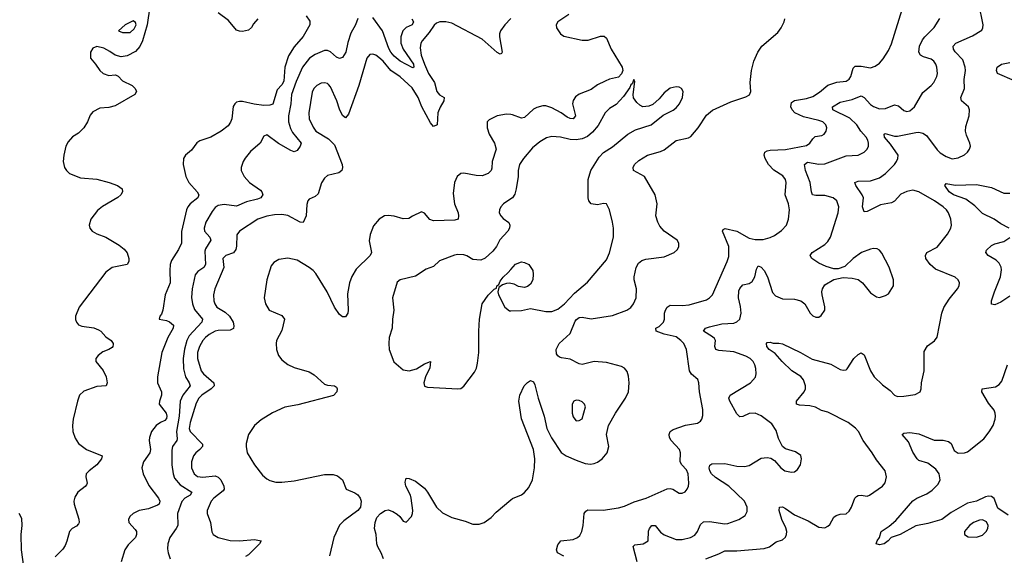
# Model space of a CAD drawing. Header units: inches. Extents: x 1834610 to 2027685, y 642842 to 774116.
# Tile 422 of 632: x 1986761 to 1993253, y 702274 to 705804. Entities that reach past the tile are written whole.
import ezdxf

# ---------------------------------------------------------------- set-up
doc = ezdxf.new("R2010")
doc.units = ezdxf.units.IN
doc.header["$MEASUREMENT"] = 0
doc.layers.add('B9780', color=7, linetype='Continuous')
doc.layers.add('B9790', color=7, linetype='Continuous')

msp = doc.modelspace()

# ---------------------------------------------------------------- linework, layer by layer
at = {"layer": 'B9780', "color": 5}
for points, elevation in [([(1987619.5, 705890), (1987601.6, 705770), (1987570, 705664), (1987552.8, 705627.3), (1987524.8, 705595.2), (1987470, 705564.5), (1987430, 705558.4), (1987390, 705569.5), (1987354.9, 705594.9), (1987315.4, 705615.4), (1987270, 705627), (1987242.8, 705617.2), (1987228, 705590), (1987228, 705550), (1987262, 705510), (1987288.6, 705468.6), (1987311, 705450), (1987350, 705434.9), (1987390, 705440.5), (1987397.6, 705437.6), (1987410, 705430.7), (1987439.9, 705399.9), (1987502.8, 705370), (1987522.8, 705350), (1987530.8, 705330), (1987521, 705310), (1987390, 705235.1), (1987350, 705224.8), (1987290, 705221.3), (1987244, 705196), (1987226.3, 705173.7), (1987208.4, 705130), (1987183.8, 705090), (1987150, 705056.2), (1987109, 705031), (1987080.7, 704999.3), (1987066, 704970), (1987051.5, 704910), (1987048.8, 704870), (1987057.6, 704830), (1987069, 704809), (1987090.7, 704790), (1987161.5, 704761.5), (1987270, 704751.6), (1987351, 704730), (1987406.8, 704710), (1987436, 704690), (1987438.8, 704670), (1987427.3, 704650), (1987408.6, 704631.4), (1987307.1, 704572.9), (1987274.8, 704545.2), (1987230.5, 704490), (1987219.1, 704450), (1987224, 704430), (1987238.8, 704410), (1987270, 704392.4), (1987330, 704370.3), (1987416.7, 704316.7), (1987450, 704290.4), (1987470, 704266.8), (1987481.6, 704230), (1987480.5, 704210), (1987470, 704189.6), (1987370.4, 704169.6), (1987330, 704139.3), (1987153.4, 703910), (1987128.2, 703850), (1987128.8, 703828.8), (1987136.4, 703810), (1987150, 703793), (1987170, 703783.7), (1987250, 703771.8), (1987280.7, 703760.7), (1987296.4, 703750), (1987330, 703713), (1987364.9, 703690), (1987377.1, 703670), (1987376.7, 703663.3), (1987375.5, 703650), (1987370, 703643.7), (1987350, 703629.6), (1987310, 703614), (1987278, 703590), (1987263.1, 703570), (1987264.2, 703550), (1987310.8, 703490.8), (1987332.3, 703450), (1987338, 703410), (1987330.5, 703390), (1987270, 703385.1), (1987184.4, 703355.6), (1987155.5, 703330), (1987141.6, 703290), (1987114.4, 703170), (1987110.4, 703130), (1987112.2, 703090), (1987126.4, 703046.4), (1987150, 703010.6), (1987200.7, 702970), (1987304.7, 702930), (1987300.5, 702910), (1987270.3, 702870), (1987218.4, 702830), (1987200.4, 702810), (1987198.4, 702790), (1987205.5, 702750), (1987200.9, 702739.1), (1987193, 702727), (1987144.9, 702690), (1987124.2, 702655.8), (1987118.4, 702630), (1987119.5, 702610), (1987151.3, 702511.3), (1987153.4, 702490), (1987150, 702481.2), (1987135.1, 702464.9), (1987107.3, 702450), (1987090.5, 702430), (1987073, 702367), (1987060.7, 702339.3), (1987045.1, 702314.9), (1986996.1, 702263.9)], 220), ([(1988650.7, 705830), (1988673.3, 705793.3), (1988674.3, 705770), (1988630, 705693.6), (1988570, 705624), (1988534.3, 705565.7), (1988509, 705490), (1988501.9, 705398.1), (1988490, 705374.5), (1988458, 705342), (1988430, 705247.6), (1988410, 705240.5), (1988370, 705238.3), (1988306.2, 705246.2), (1988230, 705263.6), (1988210, 705264.5), (1988190, 705259.3), (1988178.8, 705250), (1988168.2, 705231.8), (1988160.7, 705150), (1988152.3, 705127.7), (1988136.2, 705103.8), (1988090.7, 705070), (1988020.7, 705030), (1987950, 705005.6), (1987928.6, 704991.4), (1987895.1, 704944.9), (1987854.8, 704910), (1987842, 704890), (1987839.1, 704850), (1987856.4, 704770), (1987877.1, 704730), (1987930.6, 704670), (1987941.6, 704650), (1987935.8, 704630), (1987884.9, 704590), (1987868.9, 704570), (1987860.3, 704550), (1987828.7, 704408.7), (1987827.6, 704330), (1987809.3, 704290), (1987763.3, 704216.7), (1987753.4, 704190), (1987750.2, 704150), (1987753.4, 704070), (1987720.2, 703990), (1987706, 703890), (1987696.7, 703863.3), (1987686, 703850), (1987682, 703830), (1987730, 703821.3), (1987750, 703813.1), (1987775, 703790), (1987773.4, 703770), (1987738.2, 703710), (1987697.4, 703610), (1987669.2, 703450.8), (1987670.2, 703410), (1987696.5, 703350), (1987696.9, 703330), (1987682.4, 703290), (1987680.5, 703270), (1987726.5, 703210), (1987731.6, 703190), (1987730, 703175.3), (1987718, 703162), (1987690, 703149.8), (1987661.5, 703130), (1987630.1, 703089.9), (1987617.1, 703050), (1987615.5, 703030), (1987623.2, 702970), (1987619.7, 702950), (1987577.4, 702890), (1987566, 702850), (1987575.6, 702810), (1987613.5, 702733.5), (1987676.5, 702650), (1987685.7, 702630), (1987680.4, 702610), (1987670, 702603.5), (1987610, 702580.4), (1987548, 702570), (1987508.4, 702550), (1987488.4, 702530), (1987478.4, 702510), (1987480.5, 702490), (1987523.1, 702443.1), (1987530.4, 702430), (1987532.2, 702410), (1987525.3, 702390), (1987477.6, 702342.4), (1987454.9, 702310), (1987430.4, 702230)], 240), ([(1988331.5, 705810), (1988302.8, 705777.2), (1988290, 705752.7), (1988270, 705735.1), (1988230, 705727), (1988210, 705727.3), (1988190, 705734.5), (1988139.1, 705799.1), (1988069.5, 705850)], 220), ([(1989347.7, 705810), (1989358.2, 705790), (1989348.9, 705770), (1989310, 705751.6), (1989286.9, 705730), (1989275.1, 705690), (1989274.3, 705650), (1989289.5, 705609.4), (1989357.4, 705510), (1989360.4, 705490), (1989354.2, 705485.8), (1989270, 705531), (1989230, 705564), (1989209, 705589), (1989194.6, 705614.6), (1989152.6, 705730), (1989090, 705818.8)], 260), ([(1988990, 705811.6), (1988974.9, 705770), (1988945.6, 705714.4), (1988925.7, 705654.3), (1988910.7, 705589.3), (1988890, 705554.7), (1988870, 705548.4), (1988850, 705556.9), (1988810, 705592.6), (1988790, 705601.7), (1988770, 705600.4), (1988710, 705574.8), (1988671.4, 705550), (1988625.7, 705490), (1988584.4, 705395.6), (1988554, 705310), (1988549.6, 705250), (1988533.1, 705170), (1988533.8, 705130), (1988546.5, 705086.5), (1988560.9, 705060.9), (1988616.5, 704990), (1988610.4, 704970), (1988590, 704942), (1988570, 704933.3), (1988550, 704941.5), (1988467.2, 704987.2), (1988390, 705044.2), (1988370, 705037), (1988347, 704990), (1988284.2, 704935.8), (1988248.7, 704891.3), (1988235.3, 704870), (1988220.9, 704830), (1988221, 704810), (1988240.6, 704770), (1988275.5, 704730), (1988350, 704679.5), (1988358.7, 704670), (1988363.7, 704650), (1988358.6, 704641.4), (1988350.4, 704630), (1988330, 704620.3), (1988257.7, 704602.3), (1988190, 704575.4), (1988110, 704585.7), (1988070, 704579.1), (1988050, 704565), (1988030, 704539.2), (1987988.8, 704470), (1987976.9, 704430), (1987979.6, 704410), (1988015.6, 704370), (1988022, 704350), (1987986.3, 704293.7), (1987982, 704278), (1987987.2, 704190), (1987974.7, 704170), (1987935, 704145), (1987918.7, 704121.3), (1987898.7, 704030), (1987893.2, 703973.2), (1987900.1, 703930), (1987914.5, 703894.5), (1987965.6, 703830), (1987961.7, 703810), (1987879, 703721), (1987864.2, 703690), (1987847, 703633), (1987838.3, 703570), (1987841.8, 703501.8), (1987854.4, 703450), (1987878.5, 703410), (1987885.4, 703390), (1987837.6, 703330), (1987819.7, 703290), (1987813.8, 703190), (1987795.9, 703090), (1987799.6, 703040.4), (1987797.5, 703030), (1987768.6, 702991.4), (1987765.5, 702965.5), (1987763.7, 702870), (1987773.7, 702810), (1987782.8, 702782.8), (1987818.8, 702738.8), (1987895.3, 702690), (1987884.6, 702670), (1987850, 702650.6), (1987830, 702628.5), (1987801.9, 702550), (1987803.2, 702470), (1987793.8, 702450), (1987750.2, 702390), (1987738.2, 702350), (1987736.4, 702316.4), (1987739.7, 702290), (1987753.6, 702250)], 260), ([(1990000, 705811.5), (1989959.5, 705770), (1989932.5, 705730), (1989925.1, 705710), (1989924.1, 705690), (1989942, 705590), (1989939.1, 705580.9), (1989930, 705576.4), (1989910, 705588.6), (1989810, 705675.6), (1989610, 705779.9), (1989570, 705790.6), (1989531.3, 705790), (1989510, 705781.4), (1989493.3, 705766.7), (1989461, 705719), (1989415, 705665), (1989406.5, 705650), (1989401.2, 705618.8), (1989408.5, 705570), (1989430, 705510.2), (1989457.3, 705450), (1989496.9, 705390), (1989511.5, 705330), (1989530, 705308.7), (1989559, 705290), (1989558.6, 705270), (1989532.9, 705227.1), (1989518.8, 705190), (1989513.4, 705110), (1989490, 705099.7), (1989470, 705124.2), (1989413.5, 705230), (1989389.4, 705290), (1989350, 705354.9), (1989270, 705426.3), (1989208, 705468), (1989156.8, 705530), (1989130, 705554.6), (1989110, 705569.8), (1989090, 705577.3), (1989070, 705573.7), (1989049.4, 705550.6), (1988997.6, 705370), (1988930, 705181.2), (1988910, 705157.2), (1988890, 705173.2), (1988870, 705215.1), (1988851.4, 705270), (1988810, 705360.5), (1988797.3, 705377.3), (1988790, 705383.5), (1988770, 705386.8), (1988750, 705384.4), (1988719.6, 705370), (1988700.2, 705350), (1988690, 705326), (1988668.4, 705190), (1988670.2, 705150), (1988695.4, 705095.4), (1988714.6, 705070), (1988798.3, 705018.3), (1988838, 704978), (1988886.7, 704850), (1988888.9, 704830), (1988884.4, 704810), (1988866.5, 704793.5), (1988790, 704776.4), (1988770, 704758.9), (1988752.2, 704727.8), (1988730, 704657), (1988710, 704638.7), (1988670, 704620.7), (1988661.3, 704610), (1988653.8, 704586.2), (1988649.2, 704510), (1988630, 704468), (1988610, 704469.8), (1988530, 704512.2), (1988490, 704520.2), (1988442.4, 704517.6), (1988391.4, 704508.6), (1988331.3, 704488.7), (1988210, 704409.7), (1988193.7, 704386.3), (1988191.4, 704311.4), (1988186.3, 704290), (1988170, 704267.5), (1988120.3, 704250), (1988101.6, 704230), (1988106.7, 704170), (1988048.6, 704030), (1988040.2, 703990), (1988041.8, 703950), (1988047.6, 703930), (1988061.8, 703910), (1988117, 703877), (1988143.9, 703850), (1988168.6, 703810), (1988173.8, 703786.1), (1988170.7, 703769.3), (1988150, 703757.3), (1988070, 703755.2), (1988050, 703749.9), (1988010, 703727.9), (1987986.4, 703710), (1987969.5, 703690), (1987947.4, 703650), (1987932.6, 703610), (1987933.3, 703570), (1987957.5, 703490), (1987973, 703470), (1988040.5, 703410), (1988043.8, 703390), (1988023.5, 703370), (1987962.5, 703330), (1987942.3, 703310), (1987924.1, 703275.9), (1987884.8, 703150), (1987879.1, 703110), (1987886.1, 703090), (1987965.9, 703005.9), (1987966.2, 702990), (1987949.3, 702970), (1987922, 702950), (1987906.4, 702930), (1987895, 702890), (1987894.6, 702850), (1987910.7, 702810.7), (1987932.6, 702792.6), (1987969.1, 702789.1), (1988050, 702797.1), (1988069.6, 702789.6), (1988087.5, 702770), (1988107.5, 702730), (1988109.4, 702710), (1988102.4, 702697.6), (1988040.9, 702650), (1988023.2, 702630), (1987998, 702570), (1987997.3, 702550), (1988020.2, 702490), (1988028.2, 702428.2), (1988037.6, 702410), (1988070.4, 702390), (1988150, 702370.1), (1988211.4, 702368.6), (1988310, 702378.5), (1988353, 702370), (1988343.1, 702350), (1988270, 702277.8), (1988250, 702266.4)], 280), ([(1990000, 705178.3), (1989970, 705180.7), (1989910, 705169.8), (1989856.4, 705143.6), (1989844.6, 705130), (1989842.7, 705090), (1989855.8, 705050), (1989892.7, 704990), (1989902, 704950), (1989877.1, 704870), (1989874.4, 704825.6), (1989869.3, 704810), (1989850, 704790.7), (1989810, 704774.6), (1989770, 704776.5), (1989690, 704792.1), (1989670, 704789.6), (1989645.3, 704770), (1989627.9, 704730), (1989618.4, 704658.4), (1989627.5, 704590), (1989652.6, 704530), (1989655.6, 704510), (1989651.3, 704488.7), (1989630, 704482.3), (1989490, 704477.4), (1989466.3, 704486.3), (1989430, 704529.5), (1989410, 704537.2), (1989350.3, 704509.7), (1989326.4, 704493.6), (1989290, 704491.8), (1989230, 704508.4), (1989190, 704513), (1989166, 704510), (1989130.7, 704489.3), (1989094.8, 704445.2), (1989071.2, 704388.8), (1989065.4, 704345.4), (1989080.9, 704270), (1989073.1, 704250), (1988980, 704160), (1988950.5, 704110.5), (1988934.9, 704070), (1988923, 703997), (1988927, 703890), (1988923.8, 703870), (1988910, 703845.2), (1988890, 703846), (1988870, 703860.7), (1988837.2, 703910), (1988788, 704010), (1988714.9, 704130), (1988697.3, 704150), (1988670, 704169.9), (1988590, 704219.9), (1988530, 704231.9), (1988470, 704224.2), (1988436.5, 704203.5), (1988419.5, 704180.5), (1988390.2, 704090), (1988372.6, 703970), (1988382, 703930), (1988406.9, 703890), (1988490, 703853.7), (1988506.6, 703830), (1988490, 703755.6), (1988455.2, 703690), (1988451.3, 703670), (1988453.6, 703630), (1988467.8, 703590), (1988490, 703562.4), (1988530.2, 703530.2), (1988571.2, 703511.2), (1988670, 703482.2), (1988702.4, 703462.4), (1988770, 703402.6), (1988790, 703395.3), (1988838, 703390), (1988850, 703381), (1988854.9, 703370), (1988851.8, 703350), (1988830, 703326.2), (1988594.7, 703265.3), (1988510.4, 703250), (1988427.1, 703212.9), (1988353.1, 703166.9), (1988310.3, 703130), (1988270, 703069.4), (1988254.9, 703010), (1988254, 702990), (1988261.5, 702950), (1988310.3, 702870), (1988362.3, 702802.3), (1988390, 702776.9), (1988410, 702766.5), (1988450, 702755.5), (1988490, 702755.2), (1988570, 702765.4), (1988770, 702806.2), (1988827.2, 702807.2), (1988856.3, 702796.3), (1988890, 702770.6), (1988913.4, 702710), (1988970, 702686.4), (1988990, 702672.7), (1989006, 702650), (1989012.4, 702630), (1989008.2, 702590), (1988991.7, 702568.3), (1988898.6, 702501.5), (1988870, 702472.7), (1988832.4, 702390), (1988803.2, 702270)], 320), ([(1990000, 704622.8), (1989950.7, 704590), (1989933, 704570), (1989924.9, 704550), (1989923, 704530), (1989933, 704510), (1989950, 704493), (1989986.6, 704466.6), (1989992.4, 704450), (1989990.4, 704430), (1989980.4, 704410), (1989927.4, 704352.6), (1989905.7, 704310), (1989881.8, 704278.2), (1989830, 704231.2), (1989800.9, 704219.1), (1989750, 704223.9), (1989710, 704247.1), (1989690, 704253.6), (1989650, 704256.8), (1989628.1, 704251.9), (1989530, 704215.1), (1989490, 704178), (1989441.1, 704158.9), (1989370, 704112.7), (1989270.7, 704089.3), (1989250, 704074), (1989219.3, 703970), (1989228.3, 703888.3), (1989218.7, 703830), (1989217.6, 703770), (1989198.4, 703710), (1989194.4, 703670), (1989198, 703630), (1989228.7, 703548.7), (1989290, 703496.3), (1989330, 703490.4), (1989376.6, 703503.4), (1989430, 703536), (1989470, 703552), (1989466, 703510), (1989438, 703450), (1989424.9, 703410), (1989430, 703387.3), (1989450, 703382), (1989649.4, 703370.6), (1989670, 703373.4), (1989690, 703387.3), (1989759.1, 703480.9), (1989772.6, 703507.4), (1989780.4, 703539.6), (1989789.7, 703610), (1989787.6, 703750), (1989792.6, 703830), (1989811.2, 703930), (1989850, 703988.5), (1989890, 704027.7), (1989905.1, 704034.9), (1989908.2, 704050), (1989921.2, 704058.8), (1989930, 704080.7), (1989950, 704107.7), (1989982.7, 704137.3), (1990000, 704157.3)], 340), ([(1990000, 704065.9), (1989990, 704068.2), (1989970, 704066), (1989944.1, 704055.9), (1989921.1, 704038.9), (1989914.4, 704010), (1989917.6, 703990), (1989959.3, 703910), (1989990, 703884.9), (1990000, 703885.2)], 340), ([(1989159.6, 702250), (1989144.2, 702290), (1989121.6, 702330), (1989116.2, 702350), (1989111.5, 702410), (1989101.3, 702450), (1989104.2, 702490), (1989117.1, 702522.9), (1989140.9, 702550), (1989170, 702568), (1989190, 702573), (1989222, 702562), (1989250, 702544), (1989266.8, 702530), (1989290, 702498), (1989310, 702491.3), (1989343.7, 702530), (1989351.8, 702548.2), (1989352.4, 702570), (1989343.5, 702650), (1989338.3, 702670), (1989308.3, 702730), (1989303.9, 702756.1), (1989310, 702781), (1989330, 702779.3), (1989370, 702761.3), (1989430, 702716.5), (1989450.8, 702690.8), (1989508.6, 702590), (1989550, 702552.8), (1989610, 702523.2), (1989699.3, 702499.3), (1989750, 702479.3), (1989790, 702479.3), (1989824, 702490), (1989870, 702522), (1989902.4, 702557.6), (1990000, 702640.2)], 320), ([(1986790, 702182.9), (1986774.1, 702310), (1986771.6, 702410), (1986778, 702470), (1986775.5, 702515.5), (1986757.7, 702550)], 220)]:
    msp.add_lwpolyline(points, dxfattribs=dict(at, elevation=elevation))
at = {"layer": 'B9780', "color": 5, "elevation": 220}
msp.add_lwpolyline([(1987510, 705796), (1987456, 705770), (1987412, 705730), (1987438.8, 705718.8), (1987490, 705719.1), (1987517.1, 705742.9), (1987529.3, 705770), (1987525.6, 705785.6)], close=True, dxfattribs=at)
at = {"layer": 'B9790', "color": 5}
for points, elevation in [([(1991285.6, 702250), (1991370, 702282.5), (1991410, 702302.9), (1991490, 702303.5), (1991670, 702318.1), (1991704.4, 702330), (1991750, 702362.2), (1991790, 702375.2), (1991810, 702392.4), (1991818, 702410), (1991819, 702430), (1991813.9, 702453.9), (1991785.6, 702510), (1991769.7, 702570), (1991770, 702591), (1991790, 702592.7), (1991810, 702582.6), (1991870, 702539.6), (1991961.1, 702501.1), (1992030, 702459.5), (1992070, 702455.5), (1992090, 702464.9), (1992102.3, 702477.7), (1992130, 702524), (1992144, 702536), (1992170, 702543.8), (1992210, 702548), (1992230, 702564), (1992245.1, 702590), (1992267.6, 702650), (1992278.3, 702661.7), (1992290, 702668.2), (1992309.6, 702670.4), (1992350, 702663.8), (1992364, 702670), (1992449.4, 702730), (1992468.2, 702751.8), (1992476.9, 702790), (1992467.8, 702830), (1992410, 702903.6), (1992382.2, 702950), (1992323.7, 703030), (1992292.2, 703090), (1992272, 703112), (1992223.8, 703150), (1992090, 703216.1), (1992048.6, 703228.6), (1992009.1, 703249.1), (1991970, 703258.6), (1991902.8, 703262.8), (1991882.7, 703270), (1991883.6, 703290), (1991933.7, 703350), (1991942.2, 703370), (1991943.5, 703390), (1991928.6, 703430), (1991911.9, 703451.9), (1991852.1, 703490), (1991788.7, 703550), (1991742.6, 703602.6), (1991703.7, 703630), (1991687.3, 703650), (1991686, 703670), (1991690, 703676), (1991710, 703678.8), (1991730, 703670.7), (1991767.6, 703672.4), (1991790, 703668.4), (1991910.2, 703610.2), (1991986.7, 703566.7), (1992110, 703532.4), (1992170, 703498.3), (1992190, 703493.7), (1992210, 703495.5), (1992218, 703502), (1992260.7, 703570), (1992290, 703598), (1992310, 703607.7), (1992330, 703594), (1992372.1, 703490), (1992395.8, 703450), (1992450, 703397.6), (1992500.9, 703360.9), (1992530, 703329), (1992550, 703320.2), (1992590, 703322.4), (1992666.6, 703333.4), (1992698, 703350), (1992705.6, 703370), (1992706.6, 703410), (1992725.1, 703490), (1992723.9, 703616.1), (1992746.2, 703653.8), (1992792.6, 703687.4), (1992809.7, 703710.3), (1992842.2, 703870), (1992854.2, 703905.8), (1992890, 703962.4), (1992945.1, 704030), (1992954.7, 704050), (1992956.9, 704070), (1992949.7, 704089.7), (1992930, 704107.6), (1992800.3, 704160.3), (1992764.8, 704190), (1992736.4, 704230), (1992734.3, 704250), (1992743.6, 704270), (1992810, 704303.6), (1992879.1, 704390), (1992900.4, 704430), (1992905.7, 704450), (1992901, 704490), (1992885.3, 704530), (1992872.1, 704550), (1992850.9, 704570), (1992793.7, 704610), (1992690, 704668.9), (1992650, 704680.6), (1992610, 704672.4), (1992570, 704652.8), (1992530, 704608.5), (1992510, 704596.8), (1992436.8, 704583.2), (1992350, 704539.8), (1992330, 704538.4), (1992319.3, 704570), (1992324.8, 704630), (1992316.8, 704650), (1992273.3, 704710), (1992267.8, 704730), (1992290, 704739.6), (1992370, 704742.3), (1992430, 704762.5), (1992470, 704791.1), (1992528.8, 704850), (1992542.8, 704870), (1992551.9, 704890), (1992552.9, 704910), (1992502.9, 704982.9), (1992462.5, 705030), (1992462, 705050), (1992467, 705053), (1992530, 705036.6), (1992550, 705035.9), (1992670, 705060.8), (1992690, 705062.2), (1992716.5, 705056.5), (1992739.6, 705039.6), (1992810, 704945.2), (1992830, 704925.2), (1992870, 704901.1), (1992910, 704887.6), (1992950, 704893.4), (1992990, 704913.7), (1993011.5, 704930), (1993024.7, 704950), (1993029.7, 704970), (1993026.9, 704990), (1993003, 705043), (1992996.4, 705070), (1993000.6, 705099.4), (1993021.6, 705170), (1993022.9, 705210), (1993017.2, 705230), (1992972, 705270), (1992967.8, 705290), (1992989.8, 705350.2), (1992989, 705410), (1992997.1, 705470), (1992995, 705490), (1992979.9, 705539.9), (1992930, 705592.6), (1992917.8, 705610), (1992915.6, 705630), (1992934, 705650), (1993043.6, 705696.4), (1993105.7, 705734.3), (1993112.8, 705750), (1993113.1, 705770), (1993085.4, 705910)], 240), ([(1990382.7, 705837.3), (1990310.5, 705790), (1990298, 705770), (1990300.5, 705750), (1990327.7, 705710), (1990350, 705694.9), (1990470, 705668.1), (1990510, 705669.3), (1990590, 705695), (1990615.8, 705695.8), (1990630, 705681.6), (1990661.5, 705610), (1990733.4, 705490), (1990737, 705470), (1990730, 705446.2), (1990710, 705425), (1990650, 705411.4), (1990621, 705399), (1990570, 705373.5), (1990530, 705344.1), (1990450, 705312.7), (1990425, 705295), (1990410, 705271.2), (1990406.9, 705250), (1990426.5, 705170), (1990410.1, 705149.9), (1990390, 705152.1), (1990370, 705161.6), (1990330.9, 705190.9), (1990270, 705223), (1990230, 705236.1), (1990210, 705237), (1990170, 705225), (1990150, 705213.3), (1990090, 705158.4), (1990070, 705155.7), (1990010, 705177.5), (1990000, 705178.3)], 320), ([(1990350, 702267.4), (1990308.2, 702290), (1990300.8, 702310), (1990310, 702343), (1990330, 702368.9), (1990410, 702377.4), (1990439.3, 702390), (1990455.4, 702404.6), (1990467.6, 702430), (1990475.6, 702470), (1990483.6, 702550), (1990494.7, 702565.3), (1990507.3, 702572.7), (1990609.1, 702570.9), (1990710, 702586), (1990750, 702597.4), (1990813.1, 702626.9), (1990892.3, 702650), (1991030, 702711.6), (1991050, 702713.7), (1991068.8, 702708.8), (1991110, 702683.8), (1991130, 702682.4), (1991150, 702693), (1991161.3, 702710), (1991170.7, 702729.3), (1991173.8, 702750), (1991168.6, 702810), (1991157.1, 702837.1), (1991127.4, 702870), (1991116.5, 702890), (1991118.9, 702950), (1991111.9, 702970), (1991056.8, 703030), (1991045.7, 703050), (1991042.8, 703070), (1991049.8, 703090.2), (1991070, 703103.6), (1991150.3, 703130.3), (1991230, 703145.3), (1991250, 703158), (1991258.7, 703170), (1991265.3, 703194.7), (1991265.4, 703234.6), (1991243.7, 703350), (1991239.7, 703410), (1991231.8, 703431.8), (1991190, 703466.6), (1991177.6, 703490), (1991158.4, 703630), (1991139.7, 703670), (1991121.4, 703690), (1991090, 703712.7), (1991011.3, 703731.3), (1990958.4, 703750), (1990955.6, 703770), (1990978.6, 703781.4), (1991007.3, 703810), (1991012.9, 703830), (1991012.8, 703870), (1991018.7, 703890), (1991030, 703909), (1991050, 703922.8), (1991130, 703919), (1991174.6, 703925.4), (1991290, 703957.7), (1991309.8, 703970.2), (1991328.9, 703991.1), (1991426.8, 704210), (1991436.4, 704243.6), (1991436.9, 704310), (1991395.1, 704410), (1991398.9, 704421.1), (1991413.1, 704426.9), (1991490, 704409.4), (1991570, 704363.6), (1991610, 704356.1), (1991664.4, 704355.6), (1991710, 704367.7), (1991737.8, 704382.2), (1991784.6, 704415.4), (1991816.3, 704450), (1991831.1, 704490), (1991836.1, 704550), (1991829.8, 704589.8), (1991808.8, 704650), (1991814.2, 704730), (1991810.8, 704750), (1991793.8, 704773.8), (1991732.9, 704812.9), (1991698.8, 704850), (1991675.5, 704890), (1991669.8, 704910), (1991674, 704930), (1991690, 704939.7), (1991710, 704944.2), (1991810, 704948.2), (1991950, 704974), (1991971.1, 704988.9), (1991990, 705019.5), (1992006.6, 705033.4), (1992050, 705040.9), (1992065.1, 705050), (1992078.3, 705070), (1992083.1, 705090), (1992076.9, 705110), (1992055.8, 705130), (1992030, 705140.2), (1991930, 705163.5), (1991871.5, 705190), (1991854, 705210), (1991845.9, 705230), (1991850, 705257), (1991869.2, 705270.8), (1991950, 705284.2), (1991990, 705298.3), (1992034.9, 705325.1), (1992090, 705371.8), (1992150, 705392.1), (1992210, 705398.6), (1992230, 705411.7), (1992241.1, 705430), (1992256, 705484), (1992270, 705496.5), (1992310, 705497.1), (1992370, 705486.3), (1992402.7, 705497.3), (1992430, 705517.1), (1992455.2, 705544.8), (1992490, 705600.5), (1992510, 705644.9), (1992579.8, 705870)], 280), ([(1990000, 702640.2), (1990010, 702648.7), (1990070, 702671.6), (1990090, 702686.5), (1990119.1, 702721), (1990142.5, 702770), (1990155.2, 702850), (1990158.7, 702910), (1990148.4, 702970), (1990070, 703172.7), (1990052.6, 703290), (1990059.6, 703330), (1990087.3, 703390), (1990110, 703413.4), (1990130, 703424.9), (1990150, 703418), (1990157.4, 703397.4), (1990178.8, 703310), (1990218.7, 703190), (1990237, 703110), (1990268.8, 703048.8), (1990332.1, 702952.1), (1990365.5, 702930), (1990430, 702900.8), (1990490, 702879), (1990525.3, 702874.7), (1990550, 702878), (1990572.1, 702887.9), (1990602.4, 702910), (1990635.8, 702950), (1990644.7, 702990), (1990631.1, 703070), (1990643, 703130), (1990688.7, 703211.3), (1990756, 703310), (1990774.7, 703350), (1990780.3, 703410), (1990775.3, 703455.3), (1990765.7, 703485.7), (1990750, 703507.6), (1990730, 703518.5), (1990630, 703544.2), (1990550, 703549.9), (1990470.8, 703530.8), (1990450, 703535), (1990390, 703565.3), (1990334.1, 703574.1), (1990320.5, 703580.5), (1990308.8, 703588.8), (1990301.6, 703601.6), (1990298.7, 703630), (1990318.2, 703670), (1990390, 703736.5), (1990424, 703816), (1990431.9, 703828.1), (1990450, 703841.3), (1990470, 703843.9), (1990530, 703831.6), (1990670, 703855.1), (1990764.7, 703890), (1990790, 703907.6), (1990808.9, 703930), (1990825.3, 703970), (1990827.4, 704030), (1990813.6, 704090), (1990813.1, 704110), (1990825.2, 704170), (1990840.7, 704199.3), (1990863.3, 704216.7), (1990890, 704226.4), (1991010, 704241.3), (1991077.2, 704270), (1991098.4, 704290), (1991107.3, 704310), (1991107.3, 704330), (1991096.2, 704350), (1991010.6, 704410.6), (1990982.7, 704442.7), (1990968.3, 704468.3), (1990954.8, 704510), (1990964.7, 704590), (1990951.1, 704650), (1990881, 704770), (1990807.8, 704810), (1990805.7, 704830), (1990814.7, 704850), (1990843.7, 704876.3), (1990899.7, 704910), (1990985.8, 704934.2), (1991010, 704946), (1991090, 705008.4), (1991170, 705024.4), (1991185.8, 705034.2), (1991234.5, 705090), (1991290, 705174), (1991330, 705208.2), (1991450, 705262), (1991550, 705294.9), (1991572.3, 705307.7), (1991582.9, 705330), (1991576.9, 705390), (1991587.1, 705470), (1991602.6, 705530), (1991628, 705590), (1991655.6, 705630), (1991760, 705720), (1991783.1, 705750), (1991802.7, 705790), (1991805.3, 705810)], 320), ([(1990833.3, 702230), (1990807.3, 702332.7), (1990816.3, 702343.7), (1990872.7, 702350), (1990904.7, 702370), (1990908, 702432), (1990914.6, 702450), (1990930, 702470.2), (1990950.7, 702470.7), (1990985.6, 702425.6), (1991010, 702407.8), (1991090, 702378.3), (1991130, 702377.7), (1991183.7, 702390), (1991212.6, 702407.4), (1991230.9, 702430), (1991250, 702477.1), (1991270, 702495.2), (1991310, 702495.9), (1991410, 702480.8), (1991430, 702483.2), (1991502.7, 702510), (1991544, 702536), (1991557.7, 702562.3), (1991558.7, 702590), (1991539.7, 702630), (1991436.9, 702730), (1991350, 702786.8), (1991323.1, 702810), (1991311, 702830), (1991307.9, 702850), (1991312.6, 702867.4), (1991324.2, 702875.8), (1991410, 702878.4), (1991490, 702860.5), (1991540.6, 702859.4), (1991570, 702866.5), (1991650, 702913.8), (1991690, 702918.9), (1991713, 702913), (1991738.6, 702898.5), (1991780.7, 702850), (1991806, 702830), (1991850, 702820.7), (1991870, 702824), (1991890, 702838.8), (1991909.2, 702870), (1991917.2, 702910), (1991912, 702932), (1991875.9, 702955.9), (1991810, 702974.5), (1991791.1, 702991.1), (1991764.1, 703044.1), (1991750, 703097), (1991719.7, 703139.7), (1991650, 703193.5), (1991610, 703209.8), (1991570, 703208.3), (1991530, 703187.8), (1991510, 703185.6), (1991490, 703207), (1991443.9, 703290), (1991437.7, 703310), (1991446, 703330), (1991580.5, 703410), (1991611.8, 703448.2), (1991617.2, 703470), (1991615.5, 703504.5), (1991609, 703530), (1991597, 703550), (1991577.3, 703570), (1991550, 703585.9), (1991470, 703614), (1991370, 703623.5), (1991352, 703630), (1991345.6, 703650), (1991348.9, 703690), (1991341.9, 703701.9), (1991330, 703714.2), (1991269.6, 703750), (1991283.7, 703770), (1991310, 703779.8), (1991390, 703799.2), (1991470, 703804.5), (1991490, 703811.4), (1991508.6, 703830), (1991517.9, 703870), (1991513.5, 703913.5), (1991499.8, 703970), (1991503.7, 704016.3), (1991510, 704033), (1991530, 704055.8), (1991570, 704065.3), (1991590, 704079.3), (1991608.5, 704110), (1991620, 704160), (1991630, 704181.6), (1991650, 704173.1), (1991670.1, 704150), (1991692.2, 704110), (1991725.9, 704005.9), (1991744.7, 703984.7), (1991790, 703964.5), (1991870, 703961.7), (1991911.4, 703951.4), (1991937.1, 703930), (1991973, 703870), (1991990, 703853), (1992010, 703843.8), (1992030, 703843), (1992046.2, 703853.8), (1992069.6, 703890), (1992069.5, 703910.5), (1992051.6, 703990), (1992049.6, 704010), (1992054.5, 704030), (1992070, 704055.5), (1992130, 704090.4), (1992190, 704105.3), (1992250, 704100.3), (1992290, 704090.4), (1992319.3, 704070), (1992370, 704003), (1992410, 703978), (1992430, 703973.4), (1992470, 703984.9), (1992490, 703997.3), (1992522, 704050), (1992522.9, 704090), (1992493.7, 704173.7), (1992445.8, 704265.8), (1992430, 704285.2), (1992414.5, 704294.5), (1992390, 704296.2), (1992372, 704292), (1992310.7, 704270), (1992256.4, 704230), (1992202, 704178), (1992158, 704162), (1992130, 704161.7), (1992077.7, 704177.7), (1992030, 704199.2), (1991984.7, 704230), (1991973.6, 704250), (1991985.6, 704270), (1992070, 704322.3), (1992090, 704342), (1992107.4, 704370), (1992157.6, 704530), (1992162.7, 704570), (1992149.8, 704609.8), (1992125.1, 704630), (1992070, 704645.8), (1992010, 704644.2), (1991989.7, 704650), (1991981.6, 704670), (1991972.9, 704730), (1991943.6, 704810), (1991935.3, 704850), (1991955.3, 704864.7), (1992030, 704852.1), (1992070, 704854.6), (1992210, 704906.2), (1992290, 704911.6), (1992329.5, 704930), (1992350, 704950.6), (1992358.5, 704970), (1992358.8, 704990), (1992353, 705010), (1992342.2, 705030), (1992308, 705068), (1992281.8, 705110), (1992235.1, 705155.1), (1992122, 705210), (1992120.5, 705230), (1992170, 705259.4), (1992250, 705277.3), (1992310, 705301.5), (1992330, 705291.2), (1992370, 705244.6), (1992390, 705231), (1992430, 705216.5), (1992470, 705218.8), (1992530, 705242.8), (1992556.8, 705236.8), (1992590, 705205.3), (1992610, 705198.7), (1992630, 705202.6), (1992660.5, 705230), (1992715.5, 705324.5), (1992770, 705369), (1992788.3, 705390), (1992808.4, 705430), (1992812.1, 705450), (1992808.4, 705490), (1992801, 705510), (1992788, 705530), (1992770, 705543.5), (1992719.6, 705559.6), (1992701.3, 705570), (1992689.8, 705590), (1992694.8, 705630), (1992714.2, 705670), (1992730, 705691.6), (1992790, 705752.7), (1992828, 705812)], 260), ([(1993321.4, 705401.4), (1993208.6, 705448.6), (1993202, 705470), (1993207, 705490), (1993234, 705510), (1993290, 705521.3)], 220), ([(1990000, 703885.2), (1990070, 703887.2), (1990130, 703899.3), (1990230, 703879.5), (1990270, 703879.6), (1990310, 703896.9), (1990353.5, 703930), (1990419.1, 704000.9), (1990505.6, 704074.4), (1990630, 704220.5), (1990650, 704266.8), (1990675.8, 704370), (1990675.8, 704430), (1990669.7, 704470), (1990649.6, 704550), (1990630, 704589.2), (1990610, 704592.3), (1990570, 704582.9), (1990530, 704589.4), (1990513.2, 704610), (1990509.6, 704630), (1990509.8, 704750), (1990526.6, 704810), (1990582.2, 704897.8), (1990610, 704928.4), (1990670, 704966.7), (1990770, 705048.8), (1990822.5, 705077.5), (1990926, 705110), (1991004.9, 705175.1), (1991070, 705207.4), (1991090, 705222), (1991112.2, 705250), (1991131.1, 705290), (1991135.1, 705330), (1991125.2, 705350), (1991110, 705358.4), (1991090, 705361.6), (1991050, 705351.5), (1991010, 705321.6), (1990978, 705282), (1990936, 705244), (1990910, 705233.6), (1990870, 705229.4), (1990850, 705239.5), (1990830, 705258.4), (1990808.5, 705288.5), (1990806.6, 705310), (1990817.1, 705397.1), (1990810, 705409.2), (1990798.9, 705381.1), (1990790, 705375.1), (1990783.4, 705356.6), (1990743, 705297), (1990694.3, 705245.7), (1990650, 705217.4), (1990622, 705190), (1990574.4, 705105.6), (1990537.7, 705062.3), (1990505.5, 705034.5), (1990470, 705018.2), (1990430, 705012.3), (1990390, 705015.1), (1990328, 705030), (1990270, 705034.3), (1990234.4, 705025.6), (1990190, 704999.6), (1990141.4, 704958.6), (1990084.2, 704890), (1990057, 704850), (1990047.4, 704810), (1990047.2, 704770), (1990035.8, 704690), (1990026, 704654), (1990010, 704629.4), (1990000, 704622.8)], 340), ([(1993285.2, 704430), (1993230, 704458), (1993185.6, 704490), (1993110, 704526.4), (1993058, 704578), (1993000, 704620), (1992917.6, 704650), (1992889.8, 704670), (1992861.6, 704710), (1992870, 704724), (1992930, 704713.6), (1993070, 704718), (1993170, 704698.6), (1993250, 704661.1), (1993290, 704660.3)], 220), ([(1993290, 703982.3), (1993230, 703941.7), (1993190, 703925.1), (1993169.6, 703929.6), (1993169.7, 703950), (1993188.4, 704010), (1993228.6, 704110), (1993235.1, 704155.1), (1993232.5, 704172.5), (1993219.8, 704199.8), (1993198.9, 704218.9), (1993147.3, 704250), (1993131.6, 704270), (1993134.9, 704285.1), (1993170, 704316), (1993190, 704326), (1993250, 704341.6), (1993290, 704367.3)], 220), ([(1990000, 704157.3), (1990030, 704192), (1990070, 704207.7), (1990090, 704204), (1990118.8, 704190), (1990144, 704150), (1990147.5, 704127.5), (1990144.9, 704090), (1990130, 704060.9), (1990110, 704045.6), (1990090, 704039.6), (1990050, 704046), (1990021.1, 704061.1), (1990000, 704065.9)], 340), ([(1993277.9, 702537.9), (1993210, 702584.1), (1993187.4, 702647.4), (1993170, 702661.2), (1993150, 702663.9), (1993130, 702659.5), (1993070, 702629.4), (1993010, 702618.2), (1992903.9, 702556.1), (1992841.1, 702510), (1992750, 702482.4), (1992670, 702468.6), (1992567.7, 702410), (1992508, 702392), (1992488.2, 702370), (1992460.7, 702350), (1992430, 702343.5), (1992409.5, 702350), (1992414, 702370), (1992429.5, 702390), (1992442, 702430), (1992494.6, 702465.4), (1992537.4, 702502.6), (1992650, 702632.8), (1992676.3, 702650), (1992741.9, 702678.1), (1992776.9, 702703.1), (1992817.8, 702742.2), (1992829.7, 702770), (1992823.5, 702810), (1992801.4, 702841.4), (1992750, 702879.8), (1992690, 702899.1), (1992679.1, 702910), (1992650, 702953.3), (1992621.1, 703021.1), (1992579, 703070), (1992590, 703078.8), (1992630, 703084), (1992690, 703073.4), (1992790, 703031.4), (1992850, 703032.1), (1992884.5, 703024.5), (1992903.1, 703010), (1992923.3, 702963.3), (1992950, 702946.5), (1992990, 702948.1), (1993010, 702956.5), (1993118, 703042), (1993153.5, 703086.5), (1993179.3, 703130), (1993193.8, 703170), (1993195.3, 703190), (1993193.5, 703210), (1993185.4, 703230), (1993150, 703276.9), (1993105.1, 703350), (1993107, 703370), (1993195.8, 703384.2), (1993219.9, 703400.1), (1993237.8, 703422.2), (1993274.5, 703530)], 220)]:
    msp.add_lwpolyline(points, dxfattribs=dict(at, elevation=elevation))
for points, elevation in [([(1990430, 703295.6), (1990416, 703290), (1990403.8, 703270), (1990404.4, 703210), (1990410, 703186), (1990420.7, 703170), (1990430, 703160.7), (1990450, 703162), (1990470, 703172), (1990491.5, 703251.5), (1990486, 703270), (1990470, 703286), (1990450, 703294)], 340), ([(1993110, 702507.8), (1993090, 702505.1), (1993050, 702489.6), (1993023.8, 702470), (1992990.7, 702430), (1992991, 702410), (1993015.5, 702395.5), (1993070, 702393.7), (1993110, 702406), (1993134.7, 702430), (1993144.7, 702450), (1993147.8, 702470), (1993134.9, 702494.9)], 240)]:
    msp.add_lwpolyline(points, close=True, dxfattribs=dict(at, elevation=elevation))

doc.saveas('drawing.dxf')
